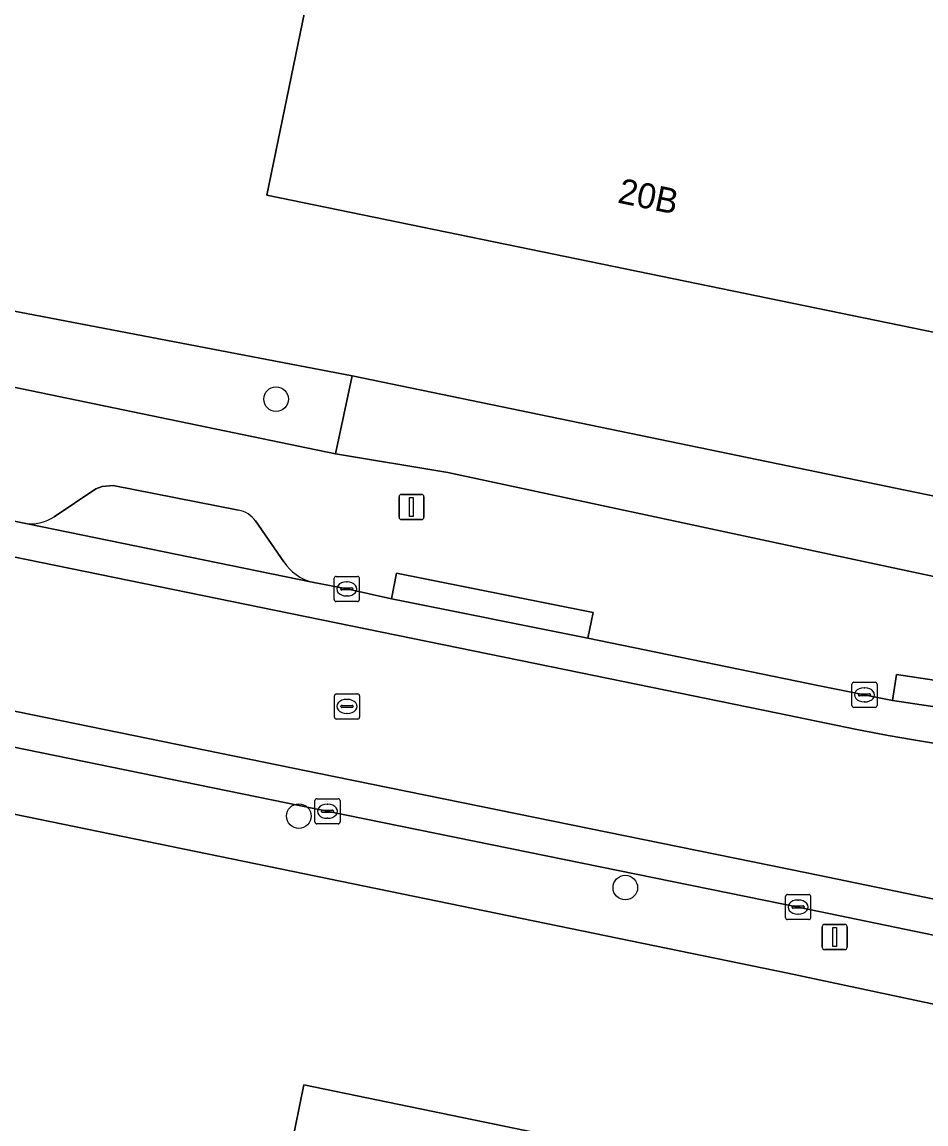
# Model space of a CAD drawing. Extents: x 157692 to 159674, y 381452 to 383291.
# Drawn here: x 158564.39 to 158600.37, y 382673.7 to 382717.53 of the extents above; entities that cross this region are included whole.
import ezdxf

# ---------------------------------------------------------------- set-up
doc = ezdxf.new("R2010")
doc.units = 0
for name, color, linetype in [('IMGEO_Boom', 7, 'Continuous'), ('IMGEO_Erf', 7, 'Continuous'), ('IMGEO_Groenvoorziening', 7, 'Continuous'), ('IMGEO_Hek', 7, 'Continuous'), ('IMGEO_Kolk', 7, 'Continuous'), ('IMGEO_Lichtmast', 7, 'Continuous'), ('IMGEO_Pand', 7, 'Continuous'), ('IMGEO_Pand_nummerreeks', 7, 'Continuous'), ('IMGEO_Parkeervlak_open', 7, 'Continuous'), ('IMGEO_Rijbaan_lokaal_gesloten', 7, 'Continuous'), ('IMGEO_Rijbaan_lokaal_open', 7, 'Continuous'), ('IMGEO_Rioolput', 7, 'Continuous'), ('IMGEO_Voetpad_open', 7, 'Continuous')]:
    doc.layers.add(name, color=color, linetype=linetype)

msp = doc.modelspace()

# ---------------------------------------------------------------- linework, layer by layer
at = {"layer": 'IMGEO_Boom'}
for centre in [(158574.503, 382702.528), (158575.408, 382685.946), (158588.4, 382683.1)]:
    msp.add_circle(centre, 0.489, dxfattribs=at)
at = {"layer": 'IMGEO_Erf'}
for points in [[(158620.398, 382787.145), (158612.851, 382750), (158603.623, 382704.577), (158574.139, 382710.637), (158576.256, 382720.938), (158546.65, 382727.023), (158536.732, 382729.061)], [(158543.327, 382710.315), (158554.936, 382707.865), (158560.882, 382706.64), (158577.531, 382703.456), (158605.117, 382697.755), (158611.044, 382696.53), (158617.787, 382695.136), (158617.994, 382696.776), (158618.451, 382700.394), (158617.911, 382700.505), (158617.983, 382700.878), (158618.084, 382701.402), (158619.896, 382710.181), (158624.038, 382709.345), (158624.033, 382709.319), (158629.714, 382708.186), (158630.784, 382712.905), (158638.221, 382750), (158639.286, 382755.57)], [(158618.747, 382665.89), (158619.614, 382669.95), (158616.516, 382675.097), (158594.867, 382679.695), (158540.505, 382690.855), (158519.19, 382695.229), (158500, 382699.16), (158426.529, 382714.209), (158420.588, 382715.426), (158410.558, 382717.48), (158408.651, 382717.871), (158405.866, 382718.439), (158398.18, 382720.008), (158380.914, 382723.533), (158376.584, 382724.417), (158334.026, 382733.218), (158266.093, 382747.426), (158253.957, 382750)], [(158440.157, 382641.133), (158472.783, 382634.498), (158477.277, 382656.557), (158483.737, 382655.228), (158488.634, 382679.505), (158488.516, 382679.528), (158489.608, 382684.939), (158494.918, 382683.851), (158494.887, 382683.699), (158568.766, 382668.548), (158568.797, 382668.703), (158574.048, 382667.626), (158575.608, 382675.253), (158597.409, 382670.762), (158597.322, 382670.341), (158597.107, 382670.385), (158596.988, 382669.807), (158597.297, 382669.329)]]:
    msp.add_lwpolyline(points, dxfattribs=at)
at = {"layer": 'IMGEO_Groenvoorziening'}
msp.add_lwpolyline([(158576.863, 382700.347), (158577.531, 382703.456), (158560.882, 382706.64), (158560.335, 382703.776)], close=True, dxfattribs=at)
at = {"layer": 'IMGEO_Hek'}
msp.add_lwpolyline([(158576.863, 382700.347), (158577.531, 382703.456)], dxfattribs=at)
at = {"layer": 'IMGEO_Kolk'}
for p, q in [((158576.814, 382694.554), (158576.814, 382695.406)), ((158576.889, 382695.48), (158577.741, 382695.48)), ((158577.302, 382695.26), (158577.327, 382695.26)), ((158577.815, 382695.406), (158577.815, 382694.554)), ((158577.073, 382694.974), (158577.073, 382694.986)), ((158577.511, 382694.937), (158577.113, 382694.937)), ((158577.116, 382695.023), (158577.514, 382695.023)), ((158577.325, 382694.7), (158577.3, 382694.7)), ((158577.557, 382694.986), (158577.557, 382694.974)), ((158577.741, 382694.48), (158576.889, 382694.48)), ((158597.419, 382690.34), (158597.419, 382691.192)), ((158597.494, 382691.266), (158598.346, 382691.266)), ((158598.42, 382691.192), (158598.42, 382690.34)), ((158597.678, 382690.76), (158597.678, 382690.772)), ((158597.721, 382690.809), (158598.119, 382690.809)), ((158597.907, 382691.046), (158597.932, 382691.046)), ((158598.162, 382690.772), (158598.162, 382690.76)), ((158598.116, 382690.723), (158597.718, 382690.723)), ((158597.93, 382690.486), (158597.905, 382690.486)), ((158598.346, 382690.266), (158597.494, 382690.266)), ((158576.046, 382685.71), (158576.046, 382686.562)), ((158576.121, 382686.636), (158576.973, 382686.636)), ((158576.534, 382686.416), (158576.559, 382686.416)), ((158577.047, 382686.562), (158577.047, 382685.71)), ((158576.305, 382686.13), (158576.305, 382686.142)), ((158576.743, 382686.093), (158576.345, 382686.093)), ((158576.348, 382686.179), (158576.746, 382686.179)), ((158576.789, 382686.142), (158576.789, 382686.13)), ((158576.973, 382685.636), (158576.121, 382685.636)), ((158576.557, 382685.856), (158576.532, 382685.856)), ((158594.776, 382681.901), (158594.776, 382682.753)), ((158594.851, 382682.827), (158595.703, 382682.827)), ((158595.264, 382682.607), (158595.289, 382682.607)), ((158595.777, 382682.753), (158595.777, 382681.901)), ((158595.035, 382682.321), (158595.035, 382682.333)), ((158595.473, 382682.284), (158595.075, 382682.284)), ((158595.078, 382682.37), (158595.476, 382682.37)), ((158595.287, 382682.047), (158595.262, 382682.047)), ((158595.519, 382682.333), (158595.519, 382682.321)), ((158595.703, 382681.827), (158594.851, 382681.827))]:
    msp.add_line(p, q, dxfattribs=at)
for points in [[(158576.814, 382694.554), (158576.814, 382695.406)], [(158576.889, 382695.48), (158577.741, 382695.48)], [(158577.815, 382695.406), (158577.815, 382694.554)], [(158577.741, 382694.48), (158576.889, 382694.48)], [(158597.419, 382690.34), (158597.419, 382691.192)], [(158597.494, 382691.266), (158598.346, 382691.266)], [(158598.42, 382691.192), (158598.42, 382690.34)], [(158598.346, 382690.266), (158597.494, 382690.266)], [(158576.046, 382685.71), (158576.046, 382686.562)], [(158576.121, 382686.636), (158576.973, 382686.636)], [(158577.047, 382686.562), (158577.047, 382685.71)], [(158576.973, 382685.636), (158576.121, 382685.636)], [(158594.776, 382681.901), (158594.776, 382682.753)], [(158594.851, 382682.827), (158595.703, 382682.827)], [(158595.777, 382682.753), (158595.777, 382681.901)], [(158595.703, 382681.827), (158594.851, 382681.827)]]:
    msp.add_lwpolyline(points, dxfattribs=at)
for centre, radius, start, end in [((158576.891, 382695.404), 0.0765, 91.552, 178.448), ((158576.891, 382695.404), 0.0765, 91.552, 178.448), ((158577.739, 382695.404), 0.0765, 1.552, 88.448), ((158577.739, 382695.404), 0.0765, 1.552, 88.448), ((158577.113, 382694.983), 0.0403, 85.8775, 175.7526), ((158577.11, 382694.973), 0.0366, 178.938, 274.7102), ((158577.514, 382694.98), 0.043, 264.8664, 352.4533), ((158577.518, 382694.985), 0.0386, 1.7309, 96.639), ((158576.891, 382694.556), 0.0765, 181.552, 268.448), ((158576.891, 382694.556), 0.0765, 181.552, 268.448), ((158577.739, 382694.556), 0.0765, 271.552, 358.448), ((158577.739, 382694.556), 0.0765, 271.552, 358.448), ((158597.496, 382691.19), 0.0765, 91.552, 178.448), ((158597.496, 382691.19), 0.0765, 91.552, 178.448), ((158598.344, 382691.19), 0.0765, 1.552, 88.448), ((158598.344, 382691.19), 0.0765, 1.552, 88.448), ((158597.718, 382690.769), 0.0403, 85.8775, 175.7526), ((158597.715, 382690.759), 0.0366, 178.938, 274.7102), ((158598.119, 382690.766), 0.043, 264.8664, 352.4533), ((158598.123, 382690.771), 0.0386, 1.7309, 96.639), ((158597.496, 382690.342), 0.0765, 181.552, 268.448), ((158597.496, 382690.342), 0.0765, 181.552, 268.448), ((158598.344, 382690.342), 0.0765, 271.552, 358.448), ((158598.344, 382690.342), 0.0765, 271.552, 358.448), ((158576.123, 382686.56), 0.0765, 91.552, 178.448), ((158576.123, 382686.56), 0.0765, 91.552, 178.448), ((158576.971, 382686.56), 0.0765, 1.552, 88.448), ((158576.971, 382686.56), 0.0765, 1.552, 88.448), ((158576.345, 382686.139), 0.0403, 85.8775, 175.7526), ((158576.342, 382686.129), 0.0366, 178.938, 274.7102), ((158576.746, 382686.136), 0.043, 264.8664, 352.4533), ((158576.75, 382686.141), 0.0386, 1.7309, 96.639), ((158576.123, 382685.712), 0.0765, 181.552, 268.448), ((158576.123, 382685.712), 0.0765, 181.552, 268.448), ((158576.971, 382685.712), 0.0765, 271.552, 358.448), ((158576.971, 382685.712), 0.0765, 271.552, 358.448), ((158594.853, 382682.751), 0.0765, 91.552, 178.448), ((158594.853, 382682.751), 0.0765, 91.552, 178.448), ((158595.701, 382682.751), 0.0765, 1.552, 88.448), ((158595.701, 382682.751), 0.0765, 1.552, 88.448), ((158595.075, 382682.33), 0.0403, 85.8775, 175.7526), ((158595.072, 382682.32), 0.0366, 178.938, 274.7102), ((158595.476, 382682.327), 0.043, 264.8664, 352.4533), ((158595.48, 382682.332), 0.0386, 1.7309, 96.639), ((158594.853, 382681.903), 0.0765, 181.552, 268.448), ((158594.853, 382681.903), 0.0765, 181.552, 268.448), ((158595.701, 382681.903), 0.0765, 271.552, 358.448), ((158595.701, 382681.903), 0.0765, 271.552, 358.448)]:
    msp.add_arc(centre, radius, start, end, dxfattribs=at)
for centre, major_axis, ratio, start_param, end_param in [((158577.301, 382694.98), (-0.387, 0.002), 0.722429, 4.712389, 7.853982), ((158577.326, 382694.98), (-0.39, 0.002), 0.717154, 1.570796, 4.712389), ((158597.906, 382690.766), (-0.387, 0.002), 0.722429, 4.712389, 7.853982), ((158597.931, 382690.766), (-0.39, 0.002), 0.717154, 1.570796, 4.712389), ((158576.533, 382686.136), (-0.387, 0.002), 0.722429, 4.712389, 7.853982), ((158576.558, 382686.136), (-0.39, 0.002), 0.717154, 1.570796, 4.712389), ((158595.263, 382682.327), (-0.387, 0.002), 0.722429, 4.712389, 7.853982), ((158595.288, 382682.327), (-0.39, 0.002), 0.717154, 1.570796, 4.712389)]:
    msp.add_ellipse(centre, major_axis=major_axis, ratio=ratio, start_param=start_param, end_param=end_param, dxfattribs=at)
at = {"layer": 'IMGEO_Lichtmast'}
for p, q in [((158579.394, 382697.839), (158579.394, 382698.639)), ((158579.394, 382698.639), (158579.394, 382697.839)), ((158579.494, 382698.739), (158580.284, 382698.739)), ((158580.284, 382698.739), (158579.494, 382698.739)), ((158580.384, 382698.639), (158580.384, 382697.839)), ((158580.384, 382697.839), (158580.384, 382698.639)), ((158580.284, 382697.739), (158579.494, 382697.739)), ((158579.494, 382697.739), (158580.284, 382697.739)), ((158596.338, 382681.635), (158597.128, 382681.635)), ((158597.128, 382681.635), (158596.338, 382681.635)), ((158596.238, 382680.735), (158596.238, 382681.535)), ((158596.238, 382681.535), (158596.238, 382680.735)), ((158597.228, 382681.535), (158597.228, 382680.735)), ((158597.228, 382680.735), (158597.228, 382681.535)), ((158597.128, 382680.635), (158596.338, 382680.635)), ((158596.338, 382680.635), (158597.128, 382680.635))]:
    msp.add_line(p, q, dxfattribs=at)
for points in [[(158579.814, 382698.614), (158579.964, 382698.614), (158579.964, 382697.864), (158579.814, 382697.864), (158579.814, 382698.614)], [(158596.658, 382681.51), (158596.808, 382681.51), (158596.808, 382680.76), (158596.658, 382680.76), (158596.658, 382681.51)]]:
    msp.add_lwpolyline(points, dxfattribs=at)
for centre, start, end in [((158579.494, 382698.639), 90, 180), ((158579.494, 382698.639), 90, 180), ((158580.284, 382698.639), 0, 90), ((158580.284, 382698.639), 360, 90), ((158579.494, 382697.839), 180, 270), ((158579.494, 382697.839), 180, 270), ((158580.284, 382697.839), 270, 0), ((158580.284, 382697.839), 270, 0), ((158596.338, 382681.535), 90, 180), ((158596.338, 382681.535), 90, 180), ((158597.128, 382681.535), 0, 90), ((158597.128, 382681.535), 360, 90), ((158596.338, 382680.735), 180, 270), ((158596.338, 382680.735), 180, 270), ((158597.128, 382680.735), 270, 0), ((158597.128, 382680.735), 270, 0)]:
    msp.add_arc(centre, 0.1, start, end, dxfattribs=at)
at = {"layer": 'IMGEO_Pand'}
msp.add_lwpolyline([(158576.256, 382720.938), (158574.139, 382710.637), (158603.623, 382704.577), (158612.851, 382750), (158620.398, 382787.145), (158634.53, 382784.278), (158641.717, 382819.717), (158642.994, 382826.014), (158638.094, 382827.008), (158599.685, 382834.797), (158598.293, 382827.933), (158597.965, 382828), (158582.148, 382750)], close=True, dxfattribs=at)
msp.add_lwpolyline([(158597.297, 382669.329), (158596.988, 382669.807), (158597.107, 382670.385), (158597.322, 382670.341), (158597.409, 382670.762), (158575.608, 382675.253), (158574.048, 382667.626), (158568.797, 382668.703), (158568.766, 382668.548), (158494.887, 382683.699), (158494.918, 382683.851), (158489.608, 382684.939), (158488.516, 382679.528), (158488.634, 382679.505), (158483.737, 382655.228), (158477.277, 382656.557), (158472.783, 382634.498), (158440.157, 382641.133)], dxfattribs=at)
at = {"layer": 'IMGEO_Parkeervlak_open'}
for points in [[(158573.012, 382698.112), (158568.016, 382699.096), (158567.576, 382699.06), (158567.323, 382698.964), (158565.665, 382697.852)], [(158564.602, 382697.569), (158575.939, 382695.255)], [(158574.806, 382696.053), (158573.677, 382697.684)]]:
    msp.add_lwpolyline(points, dxfattribs=at)
for centre, radius, start, end in [((158564.731, 382699.224), 1.66, 265.5603, 304.2556), ((158572.829, 382697.096), 1.032, 34.7089, 79.7597), ((158576.402, 382697.116), 1.918, 213.66, 256.024)]:
    msp.add_arc(centre, radius, start, end, dxfattribs=at)
at = {"layer": 'IMGEO_Rijbaan_lokaal_gesloten'}
for points in [[(158615.104, 382683.349), (158618.328, 382682.718), (158618.988, 382686.176), (158611.35, 382687.283), (158601.633, 382688.683), (158599.872, 382688.982), (158598.863, 382689.156), (158597.619, 382689.387), (158594.399, 382690.049), (158586.633, 382691.644), (158575.663, 382693.882), (158527.842, 382703.652), (158522.007, 382704.858), (158512.004, 382706.892), (158498.483, 382709.687), (158483.379, 382712.845), (158463.875, 382716.719)], [(158438.474, 382715.86), (158500.282, 382703.174), (158520.06, 382699.116), (158576.863, 382687.503), (158595.623, 382683.686), (158607.052, 382681.323), (158614.13, 382679.904), (158617.564, 382679.22), (158618.111, 382681.686), (158614.886, 382682.37)], [(158527.842, 382703.652), (158575.663, 382693.882), (158586.633, 382691.644), (158594.399, 382690.049), (158597.619, 382689.387), (158598.863, 382689.156), (158599.872, 382688.982), (158601.633, 382688.683), (158611.35, 382687.283), (158618.988, 382686.176), (158619.251, 382687.553), (158611.562, 382688.669), (158610.055, 382688.902), (158599.038, 382690.541), (158596.129, 382691.122), (158586.912, 382693.016), (158579.093, 382694.592), (158577.314, 382694.979), (158575.939, 382695.255), (158564.602, 382697.569), (158563.677, 382697.758), (158561.437, 382698.199), (158551.585, 382700.222), (158528.124, 382705.023)]]:
    msp.add_lwpolyline(points, dxfattribs=at)
at = {"layer": 'IMGEO_Rijbaan_lokaal_open'}
msp.add_lwpolyline([(158444.31, 382713.255), (158500, 382701.803), (158519.779, 382697.744), (158576.583, 382686.131), (158595.342, 382682.315), (158606.815, 382679.942), (158613.99, 382678.504), (158616.776, 382677.874), (158617.234, 382677.735), (158617.526, 382679.051), (158617.564, 382679.22), (158614.13, 382679.904), (158607.052, 382681.323), (158595.623, 382683.686), (158576.863, 382687.503), (158520.06, 382699.116), (158500.282, 382703.174), (158438.474, 382715.86)], dxfattribs=at)
at = {"layer": 'IMGEO_Rioolput'}
for p, q in [((158576.899, 382690.806), (158577.751, 382690.806)), ((158576.824, 382689.88), (158576.824, 382690.732)), ((158577.083, 382690.3), (158577.083, 382690.312)), ((158577.126, 382690.349), (158577.524, 382690.349)), ((158577.312, 382690.586), (158577.337, 382690.586)), ((158577.567, 382690.312), (158577.567, 382690.3)), ((158577.825, 382690.732), (158577.825, 382689.88)), ((158577.521, 382690.263), (158577.123, 382690.263)), ((158577.335, 382690.026), (158577.31, 382690.026)), ((158577.751, 382689.806), (158576.899, 382689.806))]:
    msp.add_line(p, q, dxfattribs=at)
for points in [[(158576.899, 382690.806), (158577.751, 382690.806)], [(158576.824, 382689.88), (158576.824, 382690.732)], [(158577.825, 382690.732), (158577.825, 382689.88)], [(158577.751, 382689.806), (158576.899, 382689.806)]]:
    msp.add_lwpolyline(points, dxfattribs=at)
for centre, radius, start, end in [((158576.901, 382690.73), 0.0765, 91.552, 178.448), ((158576.901, 382690.73), 0.0765, 91.552, 178.448), ((158577.749, 382690.73), 0.0765, 1.552, 88.448), ((158577.749, 382690.73), 0.0765, 1.552, 88.448), ((158577.123, 382690.309), 0.0403, 85.8775, 175.7526), ((158577.528, 382690.311), 0.0386, 1.7309, 96.639), ((158576.901, 382689.882), 0.0765, 181.552, 268.448), ((158576.901, 382689.882), 0.0765, 181.552, 268.448), ((158577.12, 382690.299), 0.0366, 178.938, 274.7102), ((158577.524, 382690.306), 0.043, 264.8664, 352.4533), ((158577.749, 382689.882), 0.0765, 271.552, 358.448), ((158577.749, 382689.882), 0.0765, 271.552, 358.448)]:
    msp.add_arc(centre, radius, start, end, dxfattribs=at)
for centre, major_axis, ratio, start_param, end_param in [((158577.311, 382690.306), (-0.387, 0.002), 0.722429, 4.712389, 7.853982), ((158577.336, 382690.306), (-0.39, 0.002), 0.717154, 1.570796, 4.712389)]:
    msp.add_ellipse(centre, major_axis=major_axis, ratio=ratio, start_param=start_param, end_param=end_param, dxfattribs=at)
at = {"layer": 'IMGEO_Voetpad_open'}
for points in [[(158500, 382701.803), (158444.31, 382713.255), (158429.771, 382716.221), (158429.55, 382715.152), (158417.99, 382717.541), (158418.211, 382718.61), (158406.413, 382721.034), (158405.866, 382718.439), (158408.651, 382717.871), (158410.558, 382717.48), (158420.588, 382715.426), (158426.529, 382714.209), (158500, 382699.16), (158519.19, 382695.229), (158540.505, 382690.855), (158594.867, 382679.695), (158616.516, 382675.097), (158617.234, 382677.735), (158616.776, 382677.874), (158613.99, 382678.504), (158606.815, 382679.942), (158595.342, 382682.315), (158576.583, 382686.131), (158519.779, 382697.744)], [(158577.531, 382703.456), (158576.863, 382700.347), (158581.332, 382699.606), (158595.71, 382696.535), (158604.477, 382694.665), (158605.117, 382697.755)], [(158586.912, 382693.016), (158587.116, 382694.036), (158579.297, 382695.612), (158579.093, 382694.592)], [(158611.562, 382688.669), (158611.714, 382689.698), (158599.19, 382691.57), (158599.038, 382690.541), (158610.055, 382688.902)]]:
    msp.add_lwpolyline(points, close=True, dxfattribs=at)
for points in [[(158522.316, 382713.698), (158521.503, 382709.6), (158521.083, 382707.535), (158522.496, 382707.248), (158522.288, 382706.229), (158528.124, 382705.023), (158551.585, 382700.222), (158551.793, 382701.241), (158561.645, 382699.218), (158561.437, 382698.199), (158563.677, 382697.758), (158564.602, 382697.569)], [(158628.954, 382689.565), (158625.576, 382690.343), (158621.835, 382691.087), (158619.994, 382691.453), (158613.156, 382692.813), (158610.364, 382693.409), (158604.477, 382694.665), (158595.71, 382696.535), (158581.332, 382699.606), (158576.863, 382700.347), (158560.335, 382703.776)], [(158565.665, 382697.852), (158567.323, 382698.964), (158567.576, 382699.06), (158568.016, 382699.096), (158573.012, 382698.112)], [(158573.677, 382697.684), (158574.806, 382696.053)], [(158575.939, 382695.255), (158577.314, 382694.979), (158579.093, 382694.592), (158579.297, 382695.612), (158587.116, 382694.036), (158586.912, 382693.016), (158596.129, 382691.122), (158599.038, 382690.541), (158599.19, 382691.57), (158611.714, 382689.698), (158611.562, 382688.669), (158619.251, 382687.553), (158619.924, 382687.455), (158619.999, 382687.959)]]:
    msp.add_lwpolyline(points, dxfattribs=at)
for centre, radius, start, end in [((158564.731, 382699.224), 1.66, 265.5603, 304.2556), ((158572.829, 382697.096), 1.032, 34.7089, 79.7597), ((158576.402, 382697.116), 1.918, 213.66, 256.024)]:
    msp.add_arc(centre, radius, start, end, dxfattribs=at)

# ---------------------------------------------------------------- texts
at = {"layer": 'IMGEO_Pand_nummerreeks'}
msp.add_text('20B', height=1, rotation=348.3854, dxfattribs=at).set_placement((158588.06, 382710.349))

doc.saveas('drawing.dxf')
